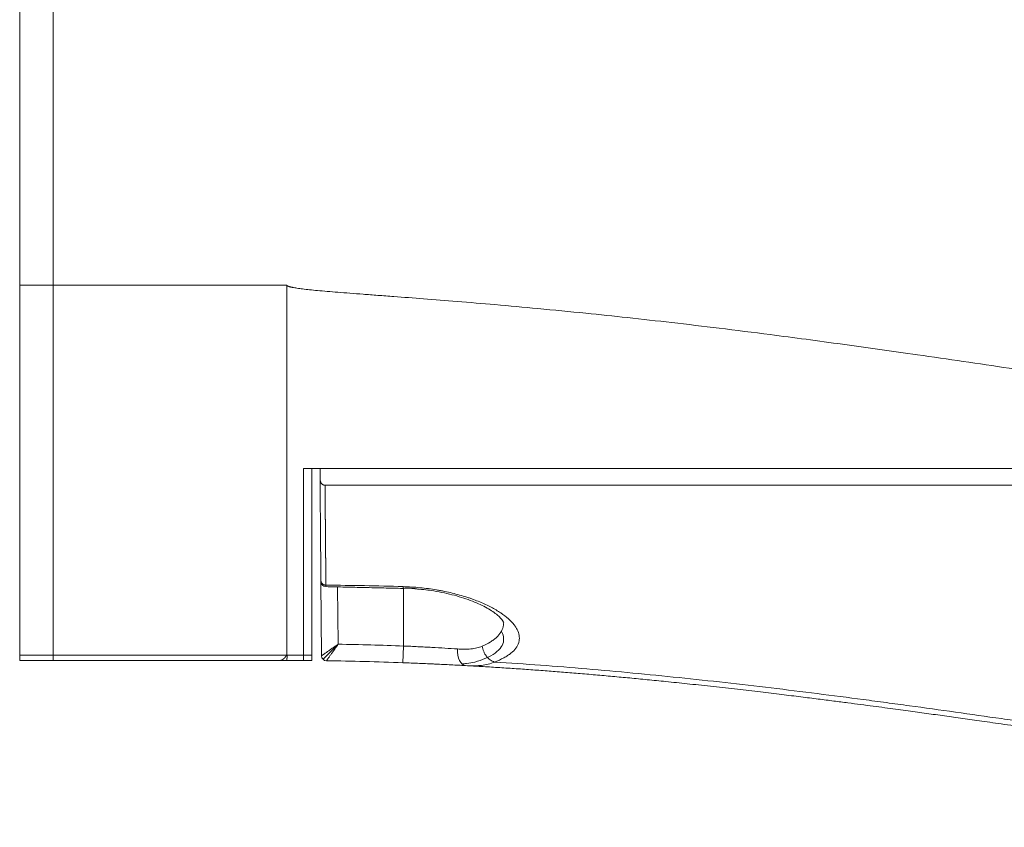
# Model space of a CAD drawing. Header units: millimetres. Extents: x 5437 to 18441, y -4466 to 3128.
# Tile 448 of 497: x 15218 to 15227, y -899 to -891. Entities that reach past the tile are written whole.
import ezdxf

# ---------------------------------------------------------------- set-up
doc = ezdxf.new("R2010")
doc.units = ezdxf.units.MM
doc.layers.add('1轮廓实线层', color=7, linetype='Continuous', lineweight=18)

# ---------------------------------------------------------------- blocks, each defined once
blk = doc.blocks.new('MR07S-930')
at = {"layer": '1轮廓实线层'}
for p, q in [((6772.26, -5782.736), (6772.26, -5765.114)), ((6774.26, -5782.736), (6774.26, -5765.114)), ((6772.26, -5782.736), (6774.26, -5782.736)), ((6774.26, -5782.736), (6788.26, -5782.736)), ((6790.26, -5793.736), (6790.26, -5794.416)), ((6790.349, -5804.955), (6790.31, -5800.505)), ((6790.349, -5804.955), (6790.31, -5800.505)), ((6791.313, -5800.829), (6791.343, -5804.262)), ((6795.23, -5800.889), (6795.232, -5800.809)), ((6795.26, -5804.369), (6795.26, -5800.904)), ((6790.437, -5805.164), (6791.343, -5804.262)), ((6795.223, -5805.368), (6795.26, -5804.369)), ((6772.26, -5805.236), (6772.26, -5804.921)), ((6772.26, -5804.921), (6774.26, -5804.921)), ((6772.26, -5805.236), (6774.26, -5805.236)), ((6781.234, -5805.236), (6787.839, -5805.236)), ((6789.76, -5804.924), (6789.26, -5804.924)), ((6789.76, -5805.239), (6789.26, -5805.239)), ((6789.76, -5804.924), (6789.76, -5805.239))]:
    blk.add_line(p, q, dxfattribs=at)
for centre, start, end in [((6790.61, -5800.502), 180.5, 269.60727), ((6790.649, -5804.952), 180.50007, 269.23684)]:
    blk.add_arc(centre, 0.3, start, end, dxfattribs=at)
blk.add_ellipse((6799.03, -5804.543), major_axis=(-0.055, -0.998), ratio=0.537996, start_param=4.741982, end_param=6.283185, dxfattribs=at)
for points, degree, knots in [([(6772.26, -5804.921), (6772.26, -5803.557), (6772.26, -5802.26), (6772.26, -5800.891), (6772.26, -5799.567), (6772.26, -5798.151), (6772.26, -5796.749), (6772.26, -5795.247), (6772.26, -5793.711), (6772.26, -5792.394), (6772.26, -5791.01), (6772.26, -5789.805), (6772.26, -5788.515), (6772.26, -5787.272), (6772.26, -5785.906), (6772.26, -5784.432), (6772.26, -5782.736)], 2, [0, 0, 0, 0.125, 0.125, 0.25, 0.25, 0.375, 0.375, 0.5, 0.5, 0.625, 0.625, 0.75, 0.75, 0.875, 0.875, 1, 1, 1]), ([(6788.26, -5804.921), (6788.26, -5804.894), (6788.26, -5804.84), (6788.26, -5804.758), (6788.26, -5804.677), (6788.26, -5804.596), (6788.26, -5804.515), (6788.26, -5804.434), (6788.26, -5804.353), (6788.26, -5804.272), (6788.26, -5804.191), (6788.26, -5804.111), (6788.26, -5804.03), (6788.26, -5803.949), (6788.26, -5803.868), (6788.26, -5803.788), (6788.26, -5803.707), (6788.26, -5803.626), (6788.26, -5803.546), (6788.26, -5803.465), (6788.26, -5803.385), (6788.26, -5803.304), (6788.26, -5803.224), (6788.26, -5803.143), (6788.26, -5803.063), (6788.26, -5802.983), (6788.26, -5802.902), (6788.26, -5802.822), (6788.26, -5802.742), (6788.26, -5802.662), (6788.26, -5802.581), (6788.26, -5802.501), (6788.26, -5802.421), (6788.26, -5802.341), (6788.26, -5802.261), (6788.26, -5802.181), (6788.26, -5802.101), (6788.26, -5802.021), (6788.26, -5801.941), (6788.26, -5801.861), (6788.26, -5801.781), (6788.26, -5801.701), (6788.26, -5801.621), (6788.26, -5801.541), (6788.26, -5801.461), (6788.26, -5801.381), (6788.26, -5801.301), (6788.26, -5801.221), (6788.26, -5801.141), (6788.26, -5801.061), (6788.26, -5800.982), (6788.26, -5800.902), (6788.26, -5800.822), (6788.26, -5800.742), (6788.26, -5800.662), (6788.26, -5800.582), (6788.26, -5800.503), (6788.26, -5800.423), (6788.26, -5800.343), (6788.26, -5800.263), (6788.26, -5800.183), (6788.26, -5800.103), (6788.26, -5800.024), (6788.26, -5799.944), (6788.26, -5799.864), (6788.26, -5799.784), (6788.26, -5799.704), (6788.26, -5799.624), (6788.26, -5799.545), (6788.26, -5799.465), (6788.26, -5799.385), (6788.26, -5799.305), (6788.26, -5799.225), (6788.26, -5799.145), (6788.26, -5799.065), (6788.26, -5798.985), (6788.26, -5798.905), (6788.26, -5798.825), (6788.26, -5798.745), (6788.26, -5798.665), (6788.26, -5798.585), (6788.26, -5798.505), (6788.26, -5798.425), (6788.26, -5798.345), (6788.26, -5798.265), (6788.26, -5798.184), (6788.26, -5798.104), (6788.26, -5798.024), (6788.26, -5797.944), (6788.26, -5797.863), (6788.26, -5797.783), (6788.26, -5797.702), (6788.26, -5797.622), (6788.26, -5797.542), (6788.26, -5797.461), (6788.26, -5797.38), (6788.26, -5797.3), (6788.26, -5797.219), (6788.26, -5797.139), (6788.26, -5797.058), (6788.26, -5796.977), (6788.26, -5796.896), (6788.26, -5796.815), (6788.26, -5796.734), (6788.26, -5796.653), (6788.26, -5796.572), (6788.26, -5796.491), (6788.26, -5796.41), (6788.26, -5796.329), (6788.26, -5796.247), (6788.26, -5796.166), (6788.26, -5796.085), (6788.26, -5796.003), (6788.26, -5795.922), (6788.26, -5795.84), (6788.26, -5795.758), (6788.26, -5795.677), (6788.26, -5795.595), (6788.26, -5795.513), (6788.26, -5795.431), (6788.26, -5795.349), (6788.26, -5795.267), (6788.26, -5795.184), (6788.26, -5795.102), (6788.26, -5795.02), (6788.26, -5794.937), (6788.26, -5794.855), (6788.26, -5794.772), (6788.26, -5794.689), (6788.26, -5794.606), (6788.26, -5794.524), (6788.26, -5794.441), (6788.26, -5794.357), (6788.26, -5794.272), (6788.26, -5794.185), (6788.26, -5794.095), (6788.26, -5794.006), (6788.26, -5793.915), (6788.26, -5793.825), (6788.26, -5793.735), (6788.26, -5793.644), (6788.26, -5793.553), (6788.26, -5793.461), (6788.26, -5793.37), (6788.26, -5793.278), (6788.26, -5793.186), (6788.26, -5793.094), (6788.26, -5793.001), (6788.26, -5792.908), (6788.26, -5792.815), (6788.26, -5792.721), (6788.26, -5792.628), (6788.26, -5792.534), (6788.26, -5792.439), (6788.26, -5792.345), (6788.26, -5792.25), (6788.26, -5792.154), (6788.26, -5792.059), (6788.26, -5791.963), (6788.26, -5791.867), (6788.26, -5791.771), (6788.26, -5791.674), (6788.26, -5791.577), (6788.26, -5791.479), (6788.26, -5791.382), (6788.26, -5791.284), (6788.26, -5791.185), (6788.26, -5791.087), (6788.26, -5790.988), (6788.26, -5790.888), (6788.26, -5790.789), (6788.26, -5790.689), (6788.26, -5790.588), (6788.26, -5790.488), (6788.26, -5790.387), (6788.26, -5790.285), (6788.26, -5790.183), (6788.26, -5790.081), (6788.26, -5789.979), (6788.26, -5789.876), (6788.26, -5789.773), (6788.26, -5789.669), (6788.26, -5789.565), (6788.26, -5789.461), (6788.26, -5789.356), (6788.26, -5789.251), (6788.26, -5789.145), (6788.26, -5789.039), (6788.26, -5788.933), (6788.26, -5788.826), (6788.26, -5788.719), (6788.26, -5788.611), (6788.26, -5788.503), (6788.26, -5788.395), (6788.26, -5788.286), (6788.26, -5788.177), (6788.26, -5788.067), (6788.26, -5787.957), (6788.26, -5787.846), (6788.26, -5787.735), (6788.26, -5787.624), (6788.26, -5787.512), (6788.26, -5787.399), (6788.26, -5787.287), (6788.26, -5787.173), (6788.26, -5787.059), (6788.26, -5786.945), (6788.26, -5786.83), (6788.26, -5786.715), (6788.26, -5786.599), (6788.26, -5786.483), (6788.26, -5786.366), (6788.26, -5786.249), (6788.26, -5786.131), (6788.26, -5786.012), (6788.26, -5785.894), (6788.26, -5785.774), (6788.26, -5785.654), (6788.26, -5785.534), (6788.26, -5785.413), (6788.26, -5785.291), (6788.26, -5785.169), (6788.26, -5785.046), (6788.26, -5784.923), (6788.26, -5784.799), (6788.26, -5784.675), (6788.26, -5784.55), (6788.26, -5784.424), (6788.26, -5784.298), (6788.26, -5784.171), (6788.26, -5784.044), (6788.26, -5783.916), (6788.26, -5783.787), (6788.26, -5783.658), (6788.26, -5783.528), (6788.26, -5783.398), (6788.26, -5783.267), (6788.26, -5783.135), (6788.26, -5783.003), (6788.26, -5782.869), (6788.26, -5782.78), (6788.26, -5782.736)], 3, [0, 0, 0, 0, 0.006506, 0.012988, 0.019445, 0.025878, 0.032287, 0.038671, 0.045031, 0.051366, 0.057677, 0.063963, 0.070225, 0.076462, 0.082674, 0.088863, 0.095026, 0.101165, 0.10728, 0.11337, 0.119435, 0.125476, 0.131492, 0.137484, 0.143451, 0.149393, 0.155311, 0.161205, 0.167074, 0.172918, 0.178738, 0.184533, 0.190303, 0.196049, 0.20177, 0.207467, 0.21314, 0.218787, 0.224411, 0.230009, 0.235584, 0.241133, 0.246658, 0.252159, 0.257635, 0.263087, 0.268515, 0.273918, 0.279296, 0.28465, 0.28998, 0.295285, 0.300566, 0.305823, 0.311055, 0.316264, 0.321448, 0.326607, 0.331743, 0.336854, 0.341941, 0.347004, 0.352043, 0.357058, 0.362049, 0.367015, 0.371958, 0.376877, 0.381772, 0.386643, 0.39149, 0.396314, 0.401114, 0.40589, 0.410642, 0.415371, 0.420076, 0.424757, 0.429415, 0.43405, 0.438661, 0.443249, 0.447813, 0.452355, 0.456873, 0.461368, 0.465839, 0.470288, 0.474714, 0.479117, 0.483497, 0.487854, 0.492188, 0.4965, 0.500789, 0.505056, 0.5093, 0.513522, 0.517721, 0.521899, 0.526054, 0.530186, 0.534297, 0.538386, 0.542453, 0.546499, 0.550522, 0.554524, 0.558505, 0.562464, 0.566402, 0.570318, 0.574214, 0.578088, 0.581941, 0.585774, 0.589585, 0.593376, 0.597147, 0.600897, 0.604627, 0.608336, 0.612026, 0.615695, 0.619345, 0.622975, 0.626585, 0.630176, 0.633747, 0.637299, 0.640832, 0.644346, 0.647842, 0.651318, 0.655024, 0.658714, 0.662388, 0.666046, 0.669688, 0.673315, 0.676926, 0.680522, 0.684103, 0.687668, 0.691218, 0.694754, 0.698274, 0.70178, 0.705271, 0.708747, 0.71221, 0.715658, 0.719092, 0.722512, 0.725919, 0.729312, 0.732692, 0.736058, 0.739412, 0.742753, 0.746082, 0.749398, 0.752702, 0.755994, 0.759275, 0.762544, 0.765802, 0.76905, 0.772286, 0.775512, 0.778728, 0.781934, 0.785131, 0.788318, 0.791497, 0.794667, 0.797828, 0.800981, 0.804127, 0.807265, 0.810396, 0.81352, 0.816638, 0.81975, 0.822856, 0.825957, 0.829052, 0.832144, 0.83523, 0.838313, 0.841393, 0.844469, 0.847543, 0.850614, 0.853683, 0.856751, 0.859817, 0.862883, 0.865949, 0.869015, 0.872081, 0.875148, 0.878216, 0.881286, 0.884359, 0.887434, 0.890512, 0.893593, 0.896678, 0.899768, 0.902863, 0.905962, 0.909068, 0.912179, 0.915297, 0.918421, 0.921553, 0.924693, 0.927841, 0.930998, 0.934163, 0.937338, 0.940523, 0.943718, 0.946924, 0.950141, 0.95337, 0.95661, 0.959863, 0.963129, 0.966407, 0.9697, 0.973006, 0.976326, 0.979661, 0.983011, 0.986376, 0.989758, 0.993155, 0.996569, 1, 1, 1, 1]), ([(6890.26, -5792.736), (6890.26, -5792.737), (6890.259, -5792.741), (6890.258, -5792.745), (6890.257, -5792.75), (6890.255, -5792.755), (6890.254, -5792.759), (6890.252, -5792.764), (6890.249, -5792.768), (6890.247, -5792.773), (6890.244, -5792.777), (6890.241, -5792.781), (6890.238, -5792.786), (6890.235, -5792.79), (6890.231, -5792.794), (6890.221, -5792.804), (6890.201, -5792.821), (6890.167, -5792.842), (6890.125, -5792.863), (6890.075, -5792.884), (6890.016, -5792.906), (6889.926, -5792.935), (6889.797, -5792.969), (6889.623, -5793.007), (6889.421, -5793.045), (6889.19, -5793.083), (6888.931, -5793.119), (6888.644, -5793.154), (6888.216, -5793.201), (6887.623, -5793.253), (6886.838, -5793.307), (6885.945, -5793.353), (6884.94, -5793.389), (6883.815, -5793.413), (6882.561, -5793.423), (6881.058, -5793.415), (6879.282, -5793.381), (6877.204, -5793.309), (6874.894, -5793.195), (6872.603, -5793.048), (6870.373, -5792.878), (6868.258, -5792.696), (6866.038, -5792.483), (6863.725, -5792.241), (6861.329, -5791.97), (6858.861, -5791.672), (6856.444, -5791.363), (6854.084, -5791.049), (6851.787, -5790.732), (6849.433, -5790.397), (6847.03, -5790.048), (6844.598, -5789.688), (6842.122, -5789.317), (6839.58, -5788.933), (6836.953, -5788.534), (6834.264, -5788.127), (6831.539, -5787.718), (6828.799, -5787.312), (6826.215, -5786.937), (6823.803, -5786.594), (6821.579, -5786.285), (6819.391, -5785.989), (6816.927, -5785.666), (6814.245, -5785.329), (6811.394, -5784.99), (6808.733, -5784.692), (6806.057, -5784.41), (6803.412, -5784.151), (6800.837, -5783.918), (6798.552, -5783.725), (6796.532, -5783.565), (6794.95, -5783.445), (6793.746, -5783.355), (6792.865, -5783.29), (6792.065, -5783.229), (6791.344, -5783.172), (6790.702, -5783.119), (6790.137, -5783.069), (6789.649, -5783.02), (6789.236, -5782.974), (6788.898, -5782.928), (6788.68, -5782.892), (6788.56, -5782.867), (6788.512, -5782.856), (6788.468, -5782.845), (6788.429, -5782.834), (6788.393, -5782.823), (6788.362, -5782.813), (6788.334, -5782.802), (6788.315, -5782.793), (6788.302, -5782.786), (6788.294, -5782.781), (6788.287, -5782.775), (6788.281, -5782.77), (6788.275, -5782.764), (6788.27, -5782.757), (6788.266, -5782.751), (6788.263, -5782.743), (6788.261, -5782.738), (6788.26, -5782.736)], 3, [0, 0, 0, 0, 0.000047, 0.000094, 0.000142, 0.000189, 0.000236, 0.000284, 0.000332, 0.000381, 0.000431, 0.000481, 0.000533, 0.000585, 0.000638, 0.000693, 0.001012, 0.001397, 0.001854, 0.002385, 0.002993, 0.003679, 0.005149, 0.006881, 0.008881, 0.01115, 0.013693, 0.016513, 0.019612, 0.026246, 0.03389, 0.042571, 0.052336, 0.063255, 0.07542, 0.088939, 0.107127, 0.127258, 0.149634, 0.174619, 0.194275, 0.2149, 0.236576, 0.259387, 0.28276, 0.30695, 0.331943, 0.353892, 0.376447, 0.399605, 0.423304, 0.447306, 0.471353, 0.49638, 0.522349, 0.548913, 0.575759, 0.602752, 0.629775, 0.651968, 0.673832, 0.695309, 0.716421, 0.746363, 0.774198, 0.800195, 0.824531, 0.852717, 0.877763, 0.899988, 0.919633, 0.936893, 0.946293, 0.954881, 0.96268, 0.969707, 0.975972, 0.981486, 0.986258, 0.990298, 0.993614, 0.996215, 0.99673, 0.997206, 0.997644, 0.998043, 0.998404, 0.998727, 0.999014, 0.999264, 0.999355, 0.999443, 0.999528, 0.999609, 0.999689, 0.999767, 0.999845, 0.999922, 1, 1, 1, 1]), ([(6789.26, -5793.736), (6789.26, -5794.449), (6789.26, -5795.093), (6789.26, -5796.297), (6789.26, -5796.856), (6789.26, -5798.442), (6789.26, -5799.383), (6789.26, -5800.702), (6789.26, -5801.125), (6789.26, -5801.943), (6789.26, -5802.339), (6789.26, -5803.495), (6789.26, -5804.223), (6789.26, -5804.924)], 3, [0, 0, 0, 0, 0.125, 0.125, 0.25, 0.25, 0.5, 0.5, 0.625, 0.625, 0.75, 0.75, 1, 1, 1, 1]), ([(6789.76, -5793.736), (6789.76, -5795.58), (6789.76, -5797.385), (6789.76, -5798.143), (6789.76, -5798.891), (6789.76, -5799.564), (6789.76, -5800.262), (6789.76, -5802.5), (6789.76, -5804.924)], 2, [0, 0, 0, 0.25, 0.25, 0.375, 0.375, 0.5, 0.5, 1, 1, 1]), ([(6890.259, -5793.736), (6889.211, -5793.736), (6888.163, -5793.736), (6886.067, -5793.736), (6885.019, -5793.736), (6881.874, -5793.736), (6879.778, -5793.736), (6875.585, -5793.736), (6873.488, -5793.736), (6869.295, -5793.736), (6867.198, -5793.736), (6864.053, -5793.736), (6863.004, -5793.736), (6860.908, -5793.736), (6859.859, -5793.736), (6856.715, -5793.736), (6854.62, -5793.736), (6851.477, -5793.736), (6850.43, -5793.736), (6848.336, -5793.736), (6847.289, -5793.736), (6844.149, -5793.736), (6842.056, -5793.736), (6838.918, -5793.736), (6837.872, -5793.736), (6835.78, -5793.736), (6834.735, -5793.736), (6832.644, -5793.736), (6831.599, -5793.736), (6829.509, -5793.736), (6828.464, -5793.736), (6826.374, -5793.736), (6825.329, -5793.736), (6823.24, -5793.736), (6822.195, -5793.736), (6819.061, -5793.736), (6816.973, -5793.736), (6812.794, -5793.736), (6810.705, -5793.736), (6806.524, -5793.736), (6804.433, -5793.736), (6800.247, -5793.736), (6798.153, -5793.736), (6795.008, -5793.736), (6793.959, -5793.736), (6791.86, -5793.736), (6790.811, -5793.736), (6789.76, -5793.736)], 3, [0, 0, 0, 0, 0.03125, 0.03125, 0.0625, 0.0625, 0.125, 0.125, 0.1875, 0.1875, 0.25, 0.25, 0.28125, 0.28125, 0.3125, 0.3125, 0.375, 0.375, 0.40625, 0.40625, 0.4375, 0.4375, 0.5, 0.5, 0.53125, 0.53125, 0.5625, 0.5625, 0.59375, 0.59375, 0.625, 0.625, 0.65625, 0.65625, 0.6875, 0.6875, 0.75, 0.75, 0.8125, 0.8125, 0.875, 0.875, 0.9375, 0.9375, 0.96875, 0.96875, 1, 1, 1, 1]), ([(6790.26, -5793.736), (6790.409, -5793.736), (6793.978, -5793.736), (6797.666, -5793.736), (6800.623, -5793.736), (6803.923, -5793.736), (6806.718, -5793.736), (6810.04, -5793.736), (6812.538, -5793.736), (6815.999, -5793.736), (6817.113, -5793.736), (6818.841, -5793.736), (6821.391, -5793.736), (6821.653, -5793.736), (6825.252, -5793.736), (6827.807, -5793.736), (6831.523, -5793.736), (6834.766, -5793.736), (6840.191, -5793.736), (6845.305, -5793.736), (6851.343, -5793.736), (6857.633, -5793.736), (6862.614, -5793.736), (6868.083, -5793.736), (6872.732, -5793.736), (6878.01, -5793.736), (6883.871, -5793.736), (6890.257, -5793.736)], 2, [0, 0, 0, 0.00271, 0.06504, 0.06504, 0.127371, 0.127371, 0.189702, 0.189702, 0.252032, 0.252032, 0.283198, 0.283198, 0.314363, 0.314363, 0.376694, 0.376694, 0.439024, 0.439024, 0.501355, 0.501355, 0.626016, 0.626016, 0.750677, 0.750677, 0.875339, 0.875339, 1, 1, 1]), ([(6790.26, -5794.416), (6790.26, -5794.473), (6790.26, -5794.529), (6790.26, -5794.611), (6790.26, -5794.639), (6790.26, -5794.678), (6790.26, -5794.691), (6790.26, -5794.71), (6790.26, -5794.716), (6790.26, -5794.725), (6790.26, -5794.727), (6790.26, -5794.731), (6790.26, -5794.733), (6790.26, -5794.734), (6790.26, -5794.735), (6790.26, -5794.735), (6790.26, -5794.736), (6790.26, -5794.736)], 3, [0, 0, 0, 0, 0.500371, 0.500371, 0.750556, 0.750556, 0.875649, 0.875649, 0.938195, 0.938195, 0.969468, 0.969468, 0.985105, 0.985105, 0.992923, 0.992923, 1, 1, 1, 1]), ([(6790.557, -5794.736), (6790.537, -5794.736), (6790.518, -5794.733), (6790.489, -5794.726), (6790.479, -5794.723), (6790.46, -5794.716), (6790.442, -5794.708), (6790.425, -5794.698), (6790.409, -5794.687), (6790.401, -5794.681), (6790.377, -5794.662), (6790.363, -5794.648), (6790.338, -5794.618), (6790.326, -5794.601), (6790.306, -5794.567), (6790.297, -5794.549), (6790.286, -5794.522), (6790.282, -5794.512), (6790.276, -5794.493), (6790.273, -5794.484), (6790.266, -5794.455), (6790.262, -5794.436), (6790.26, -5794.416)], 3, [0, 0, 0, 0, 0.125, 0.125, 0.1875, 0.1875, 0.25, 0.3125, 0.3125, 0.375, 0.375, 0.5, 0.5, 0.625, 0.625, 0.75, 0.75, 0.8125, 0.8125, 0.875, 0.875, 1, 1, 1, 1]), ([(6790.26, -5794.736), (6790.26, -5794.745), (6790.262, -5794.953), (6790.265, -5795.368), (6790.271, -5795.982), (6790.276, -5796.631), (6790.282, -5797.321), (6790.289, -5798.059), (6790.296, -5798.855), (6790.303, -5799.663), (6790.308, -5800.194), (6790.31, -5800.449)], 3, [0, 0, 0, 0, 0.003954, 0.087948, 0.180421, 0.283082, 0.397651, 0.526325, 0.672434, 0.839723, 1, 1, 1, 1]), ([(6790.557, -5794.736), (6790.557, -5794.754), (6790.558, -5794.789), (6790.558, -5794.841), (6790.559, -5794.894), (6790.559, -5794.947), (6790.559, -5794.999), (6790.56, -5795.052), (6790.56, -5795.104), (6790.561, -5795.156), (6790.561, -5795.208), (6790.562, -5795.26), (6790.562, -5795.312), (6790.563, -5795.364), (6790.563, -5795.416), (6790.563, -5795.468), (6790.564, -5795.52), (6790.564, -5795.571), (6790.565, -5795.623), (6790.565, -5795.674), (6790.566, -5795.726), (6790.566, -5795.777), (6790.566, -5795.828), (6790.567, -5795.879), (6790.567, -5795.93), (6790.568, -5795.981), (6790.568, -5796.032), (6790.568, -5796.083), (6790.569, -5796.134), (6790.569, -5796.185), (6790.57, -5796.235), (6790.57, -5796.286), (6790.571, -5796.337), (6790.571, -5796.387), (6790.571, -5796.437), (6790.572, -5796.488), (6790.572, -5796.538), (6790.573, -5796.588), (6790.573, -5796.638), (6790.574, -5796.688), (6790.574, -5796.738), (6790.574, -5796.788), (6790.575, -5796.838), (6790.575, -5796.888), (6790.576, -5796.937), (6790.576, -5796.987), (6790.576, -5797.037), (6790.577, -5797.086), (6790.577, -5797.135), (6790.578, -5797.185), (6790.578, -5797.234), (6790.579, -5797.283), (6790.579, -5797.333), (6790.579, -5797.382), (6790.58, -5797.431), (6790.58, -5797.48), (6790.581, -5797.529), (6790.581, -5797.578), (6790.581, -5797.626), (6790.582, -5797.675), (6790.582, -5797.724), (6790.583, -5797.773), (6790.583, -5797.821), (6790.584, -5797.87), (6790.584, -5797.918), (6790.584, -5797.967), (6790.585, -5798.015), (6790.585, -5798.063), (6790.586, -5798.112), (6790.586, -5798.16), (6790.586, -5798.208), (6790.587, -5798.256), (6790.587, -5798.304), (6790.588, -5798.352), (6790.588, -5798.4), (6790.588, -5798.448), (6790.589, -5798.496), (6790.589, -5798.544), (6790.59, -5798.591), (6790.59, -5798.639), (6790.59, -5798.687), (6790.591, -5798.734), (6790.591, -5798.782), (6790.592, -5798.829), (6790.592, -5798.877), (6790.592, -5798.924), (6790.593, -5798.972), (6790.593, -5799.019), (6790.594, -5799.066), (6790.594, -5799.113), (6790.595, -5799.161), (6790.595, -5799.208), (6790.595, -5799.255), (6790.596, -5799.302), (6790.596, -5799.349), (6790.597, -5799.396), (6790.597, -5799.443), (6790.597, -5799.49), (6790.598, -5799.537), (6790.598, -5799.583), (6790.599, -5799.63), (6790.599, -5799.677), (6790.599, -5799.724), (6790.6, -5799.77), (6790.6, -5799.817), (6790.601, -5799.863), (6790.601, -5799.91), (6790.601, -5799.956), (6790.602, -5800.003), (6790.602, -5800.049), (6790.603, -5800.096), (6790.603, -5800.142), (6790.603, -5800.189), (6790.604, -5800.235), (6790.604, -5800.281), (6790.604, -5800.327), (6790.605, -5800.374), (6790.605, -5800.42), (6790.606, -5800.466), (6790.606, -5800.512), (6790.606, -5800.558), (6790.607, -5800.604), (6790.607, -5800.65), (6790.608, -5800.689), (6790.608, -5800.714), (6790.608, -5800.722)], 3, [0, 0, 0, 0, 0.007038, 0.014094, 0.021169, 0.028262, 0.035374, 0.042504, 0.049652, 0.056819, 0.064005, 0.071208, 0.078431, 0.085671, 0.092931, 0.100209, 0.107505, 0.11482, 0.122153, 0.129505, 0.136875, 0.144264, 0.151671, 0.159097, 0.166541, 0.174003, 0.181484, 0.188984, 0.196502, 0.204038, 0.211593, 0.219166, 0.226757, 0.234366, 0.241994, 0.249641, 0.257305, 0.264988, 0.27269, 0.280409, 0.288148, 0.295904, 0.303679, 0.311473, 0.319285, 0.327115, 0.334964, 0.342832, 0.350717, 0.358621, 0.366544, 0.374485, 0.382445, 0.390422, 0.398419, 0.406433, 0.414467, 0.422518, 0.430588, 0.438676, 0.446783, 0.454908, 0.463052, 0.471214, 0.479394, 0.487593, 0.495811, 0.504046, 0.512301, 0.520573, 0.528865, 0.537174, 0.545502, 0.553849, 0.562214, 0.570597, 0.578999, 0.587419, 0.595858, 0.604315, 0.612791, 0.621285, 0.629797, 0.638328, 0.646877, 0.655444, 0.66403, 0.672635, 0.681258, 0.689899, 0.698559, 0.707237, 0.715934, 0.724649, 0.733382, 0.742134, 0.750905, 0.759694, 0.768501, 0.777326, 0.78617, 0.795033, 0.803914, 0.812813, 0.821731, 0.830667, 0.839621, 0.848594, 0.857585, 0.866595, 0.875623, 0.88467, 0.893735, 0.902818, 0.91192, 0.921041, 0.93018, 0.939337, 0.948513, 0.957707, 0.96692, 0.976151, 0.985401, 0.994669, 1, 1, 1, 1]), ([(6790.557, -5794.736), (6793.978, -5794.736), (6797.666, -5794.736), (6800.623, -5794.736), (6803.923, -5794.736), (6806.718, -5794.736), (6810.04, -5794.736), (6812.538, -5794.736), (6815.999, -5794.736), (6817.113, -5794.736), (6818.841, -5794.736), (6821.391, -5794.736), (6821.653, -5794.736), (6825.252, -5794.736), (6827.807, -5794.736), (6831.523, -5794.736), (6834.766, -5794.736), (6840.191, -5794.736), (6845.305, -5794.736), (6851.343, -5794.736), (6857.633, -5794.736), (6862.614, -5794.736), (6868.083, -5794.736), (6872.732, -5794.736), (6878.01, -5794.736), (6883.871, -5794.736), (6890.257, -5794.736)], 2, [0, 0, 0, 0.0625, 0.0625, 0.125, 0.125, 0.1875, 0.1875, 0.25, 0.25, 0.28125, 0.28125, 0.3125, 0.3125, 0.375, 0.375, 0.4375, 0.4375, 0.5, 0.5, 0.625, 0.625, 0.75, 0.75, 0.875, 0.875, 1, 1, 1]), ([(6790.31, -5800.505), (6790.31, -5800.504), (6790.31, -5800.5), (6790.31, -5800.486), (6790.31, -5800.48), (6790.31, -5800.466), (6790.31, -5800.458), (6790.31, -5800.449)], 3, [0, 0, 0, 0, 0.490065, 0.490065, 0.745032, 0.745032, 1, 1, 1, 1]), ([(6790.31, -5800.449), (6790.31, -5800.465), (6790.312, -5800.482), (6790.319, -5800.515), (6790.324, -5800.533), (6790.339, -5800.566), (6790.348, -5800.583), (6790.37, -5800.614), (6790.383, -5800.628), (6790.412, -5800.655), (6790.428, -5800.667), (6790.462, -5800.688), (6790.48, -5800.696), (6790.517, -5800.709), (6790.535, -5800.714), (6790.572, -5800.721), (6790.59, -5800.722), (6790.608, -5800.722)], 3, [0, 0, 0, 0, 0.125, 0.125, 0.25, 0.25, 0.375, 0.375, 0.5, 0.5, 0.625, 0.625, 0.75, 0.75, 0.875, 0.875, 1, 1, 1, 1]), ([(6790.608, -5800.722), (6790.608, -5800.729), (6790.608, -5800.735), (6790.608, -5800.747), (6790.608, -5800.752), (6790.608, -5800.767), (6790.608, -5800.775), (6790.608, -5800.795), (6790.608, -5800.802), (6790.608, -5800.802)], 3, [0, 0, 0, 0, 0.125774, 0.125774, 0.251549, 0.251549, 0.503098, 0.503098, 1, 1, 1, 1]), ([(6795.232, -5800.809), (6795.404, -5800.814), (6795.575, -5800.822), (6795.915, -5800.844), (6796.252, -5800.872), (6796.749, -5800.929), (6797.076, -5800.979), (6797.279, -5801.013), (6797.319, -5801.02), (6797.4, -5801.034), (6797.44, -5801.041), (6797.56, -5801.064), (6797.64, -5801.079), (6797.875, -5801.128), (6798.028, -5801.162), (6798.479, -5801.271), (6798.767, -5801.352), (6799.112, -5801.463), (6799.18, -5801.486), (6799.281, -5801.52), (6799.314, -5801.532), (6799.381, -5801.556), (6799.546, -5801.615), (6799.703, -5801.676), (6800.069, -5801.827), (6800.295, -5801.933), (6800.61, -5802.098), (6800.71, -5802.154), (6800.855, -5802.239), (6800.902, -5802.268), (6800.994, -5802.326), (6801.039, -5802.355), (6801.255, -5802.5), (6801.408, -5802.619), (6801.676, -5802.857), (6801.79, -5802.978), (6801.909, -5803.13), (6801.931, -5803.161), (6801.973, -5803.222), (6801.993, -5803.252), (6802.048, -5803.343), (6802.079, -5803.404), (6802.157, -5803.583), (6802.188, -5803.702), (6802.202, -5803.877), (6802.202, -5803.936), (6802.193, -5804.022), (6802.188, -5804.051), (6802.176, -5804.109), (6802.169, -5804.137), (6802.126, -5804.279), (6802.071, -5804.388), (6801.916, -5804.599), (6801.817, -5804.7), (6801.665, -5804.823), (6801.633, -5804.847), (6801.567, -5804.895), (6801.532, -5804.919), (6801.424, -5804.99), (6801.347, -5805.035), (6801.101, -5805.168), (6800.916, -5805.251), (6800.709, -5805.328)], 3, [0, 0, 0, 0, 0.03125, 0.03125, 0.0625, 0.09375, 0.125, 0.125, 0.132812, 0.132812, 0.140625, 0.140625, 0.15625, 0.15625, 0.1875, 0.1875, 0.25, 0.25, 0.265625, 0.265625, 0.273437, 0.273437, 0.28125, 0.3125, 0.3125, 0.375, 0.375, 0.40625, 0.40625, 0.421875, 0.421875, 0.4375, 0.4375, 0.5, 0.5, 0.5625, 0.5625, 0.578125, 0.578125, 0.59375, 0.59375, 0.625, 0.625, 0.6875, 0.6875, 0.71875, 0.71875, 0.734375, 0.734375, 0.75, 0.75, 0.8125, 0.8125, 0.875, 0.875, 0.890625, 0.890625, 0.90625, 0.90625, 0.9375, 0.9375, 1, 1, 1, 1]), ([(6796.091, -5800.953), (6796.431, -5800.979), (6797.204, -5801.067), (6798.339, -5801.319), (6799.428, -5801.677), (6800.312, -5802.095), (6800.931, -5802.521), (6801.243, -5802.872), (6801.256, -5802.966), (6801.26, -5802.966), (6801.261, -5802.966)], 3, [0, 0, 0, 0, 0.106956, 0.251663, 0.397972, 0.547932, 0.698495, 0.847099, 0.988981, 1, 1, 1, 1]), ([(6799.978, -5804.382), (6800.156, -5804.305), (6800.316, -5804.222), (6800.528, -5804.089), (6800.595, -5804.044), (6800.688, -5803.974), (6800.718, -5803.95), (6800.775, -5803.902), (6800.802, -5803.878), (6800.932, -5803.756), (6801.017, -5803.654), (6801.149, -5803.444), (6801.197, -5803.336), (6801.234, -5803.195), (6801.24, -5803.167), (6801.25, -5803.11), (6801.253, -5803.081), (6801.258, -5803.026), (6801.259, -5803), (6801.26, -5802.973)], 3, [0, 0, 0, 0, 0.211416, 0.211416, 0.317124, 0.317124, 0.369979, 0.369979, 0.422833, 0.422833, 0.634249, 0.634249, 0.845665, 0.845665, 0.898519, 0.898519, 0.951373, 0.951373, 1, 1, 1, 1]), ([(6801.121, -5803.486), (6801.125, -5803.493), (6801.129, -5803.499), (6801.21, -5803.648), (6801.253, -5803.791), (6801.265, -5804.066), (6801.235, -5804.2), (6801.102, -5804.46), (6800.997, -5804.586), (6800.72, -5804.821), (6800.547, -5804.93), (6800.271, -5805.065), (6800.202, -5805.096), (6800.129, -5805.126)], 3, [0, 0, 0, 0, 0.01091, 0.01091, 0.240189, 0.240189, 0.469467, 0.469467, 0.698746, 0.698746, 0.928025, 0.928025, 1, 1, 1, 1]), ([(6790.349, -5804.955), (6790.349, -5804.955), (6790.357, -5804.949), (6790.376, -5804.936), (6790.381, -5804.933), (6790.39, -5804.926), (6790.395, -5804.922), (6790.412, -5804.911), (6790.425, -5804.902), (6790.447, -5804.886), (6790.454, -5804.881), (6790.47, -5804.87), (6790.479, -5804.864), (6790.505, -5804.846), (6790.524, -5804.833), (6790.583, -5804.792), (6790.627, -5804.761), (6790.699, -5804.711), (6790.723, -5804.694), (6790.774, -5804.659), (6790.799, -5804.641), (6790.878, -5804.586), (6790.933, -5804.548), (6791.004, -5804.498), (6791.019, -5804.488), (6791.048, -5804.468), (6791.091, -5804.438), (6791.135, -5804.407), (6791.194, -5804.366), (6791.224, -5804.345), (6791.268, -5804.314), (6791.283, -5804.304), (6791.306, -5804.288), (6791.313, -5804.283), (6791.328, -5804.273), (6791.336, -5804.268), (6791.343, -5804.262)], 3, [0, 0, 0, 0, 0.125, 0.125, 0.15625, 0.15625, 0.1875, 0.1875, 0.25, 0.25, 0.28125, 0.28125, 0.3125, 0.3125, 0.375, 0.375, 0.5, 0.5, 0.5625, 0.5625, 0.625, 0.625, 0.75, 0.75, 0.78125, 0.78125, 0.8125, 0.875, 0.875, 0.9375, 0.9375, 0.96875, 0.96875, 0.984375, 0.984375, 1, 1, 1, 1]), ([(6790.645, -5805.252), (6790.645, -5805.252), (6790.651, -5805.244), (6790.664, -5805.225), (6790.667, -5805.221), (6790.674, -5805.211), (6790.677, -5805.206), (6790.689, -5805.189), (6790.698, -5805.176), (6790.714, -5805.155), (6790.719, -5805.147), (6790.73, -5805.131), (6790.736, -5805.123), (6790.754, -5805.097), (6790.767, -5805.078), (6790.809, -5805.019), (6790.84, -5804.975), (6790.89, -5804.904), (6790.908, -5804.879), (6790.943, -5804.829), (6790.961, -5804.803), (6791.016, -5804.725), (6791.055, -5804.67), (6791.105, -5804.599), (6791.115, -5804.585), (6791.135, -5804.556), (6791.166, -5804.513), (6791.197, -5804.469), (6791.238, -5804.411), (6791.259, -5804.381), (6791.291, -5804.337), (6791.301, -5804.322), (6791.317, -5804.3), (6791.322, -5804.292), (6791.333, -5804.277), (6791.338, -5804.27), (6791.343, -5804.262)], 3, [0, 0, 0, 0, 0.125, 0.125, 0.15625, 0.15625, 0.1875, 0.1875, 0.25, 0.25, 0.28125, 0.28125, 0.3125, 0.3125, 0.375, 0.375, 0.5, 0.5, 0.5625, 0.5625, 0.625, 0.625, 0.75, 0.75, 0.78125, 0.78125, 0.8125, 0.875, 0.875, 0.9375, 0.9375, 0.96875, 0.96875, 0.984375, 0.984375, 1, 1, 1, 1]), ([(6795.26, -5804.369), (6795.547, -5804.381), (6795.831, -5804.395), (6796.254, -5804.415), (6796.394, -5804.422), (6796.603, -5804.433), (6796.673, -5804.437), (6796.812, -5804.444), (6796.88, -5804.448), (6797.221, -5804.467), (6797.486, -5804.482), (6798.001, -5804.512), (6798.25, -5804.528), (6798.491, -5804.543)], 3, [0, 0, 0, 0, 0.25, 0.25, 0.375, 0.375, 0.4375, 0.4375, 0.5, 0.5, 0.75, 0.75, 1, 1, 1, 1]), ([(6798.491, -5804.543), (6798.634, -5804.552), (6798.772, -5804.558), (6798.974, -5804.559), (6799.04, -5804.558), (6799.17, -5804.553), (6799.234, -5804.549), (6799.421, -5804.531), (6799.541, -5804.513), (6799.769, -5804.461), (6799.877, -5804.426), (6799.978, -5804.382)], 3, [0, 0, 0, 0, 0.25, 0.25, 0.375, 0.375, 0.5, 0.5, 0.75, 0.75, 1, 1, 1, 1]), ([(6799.978, -5804.382), (6799.985, -5804.436), (6799.997, -5804.49), (6800.026, -5804.597), (6800.044, -5804.649), (6800.087, -5804.751), (6800.112, -5804.801), (6800.167, -5804.895), (6800.197, -5804.941), (6800.263, -5805.025), (6800.298, -5805.065), (6800.373, -5805.138), (6800.412, -5805.171), (6800.494, -5805.23), (6800.536, -5805.255), (6800.622, -5805.298), (6800.665, -5805.315), (6800.71, -5805.328)], 3, [0, 0, 0, 0, 0.125, 0.125, 0.25, 0.25, 0.375, 0.375, 0.5, 0.5, 0.625, 0.625, 0.75, 0.75, 0.875, 0.875, 1, 1, 1, 1]), ([(6774.26, -5804.921), (6774.26, -5804.951), (6774.26, -5805.006), (6774.26, -5805.077), (6774.26, -5805.135), (6774.26, -5805.18), (6774.26, -5805.212), (6774.26, -5805.231), (6774.26, -5805.236), (6774.26, -5805.236)], 3, [0, 0, 0, 0, 0.143862, 0.287723, 0.431585, 0.575446, 0.719308, 0.863169, 1, 1, 1, 1]), ([(6788.256, -5804.921), (6788.253, -5804.925), (6788.248, -5804.933), (6788.24, -5804.945), (6788.232, -5804.956), (6788.224, -5804.967), (6788.216, -5804.978), (6788.208, -5804.989), (6788.2, -5804.999), (6788.192, -5805.009), (6788.184, -5805.019), (6788.177, -5805.029), (6788.169, -5805.038), (6788.161, -5805.047), (6788.154, -5805.056), (6788.146, -5805.065), (6788.138, -5805.073), (6788.131, -5805.081), (6788.123, -5805.089), (6788.115, -5805.097), (6788.108, -5805.104), (6788.1, -5805.112), (6788.093, -5805.119), (6788.086, -5805.125), (6788.078, -5805.132), (6788.071, -5805.138), (6788.063, -5805.144), (6788.056, -5805.15), (6788.049, -5805.156), (6788.042, -5805.161), (6788.034, -5805.167), (6788.027, -5805.172), (6788.02, -5805.176), (6788.013, -5805.181), (6788.006, -5805.185), (6787.999, -5805.19), (6787.992, -5805.194), (6787.985, -5805.197), (6787.978, -5805.201), (6787.971, -5805.204), (6787.964, -5805.208), (6787.957, -5805.211), (6787.95, -5805.213), (6787.944, -5805.216), (6787.937, -5805.219), (6787.93, -5805.221), (6787.923, -5805.223), (6787.917, -5805.225), (6787.91, -5805.227), (6787.904, -5805.228), (6787.897, -5805.23), (6787.89, -5805.231), (6787.884, -5805.232), (6787.877, -5805.233), (6787.871, -5805.234), (6787.865, -5805.235), (6787.858, -5805.235), (6787.852, -5805.236), (6787.846, -5805.236), (6787.842, -5805.236), (6787.839, -5805.236)], 3, [0, 0, 0, 0, 0.019364, 0.03866, 0.057888, 0.077048, 0.096138, 0.115159, 0.13411, 0.15299, 0.1718, 0.190539, 0.209206, 0.227801, 0.246324, 0.264773, 0.28315, 0.301453, 0.319683, 0.337838, 0.355918, 0.373924, 0.391854, 0.409708, 0.427487, 0.44519, 0.462816, 0.480365, 0.497837, 0.515232, 0.532549, 0.549789, 0.56695, 0.584033, 0.601037, 0.617962, 0.634808, 0.651575, 0.668262, 0.68487, 0.701397, 0.717844, 0.734211, 0.750498, 0.766703, 0.782828, 0.798872, 0.814834, 0.830716, 0.846515, 0.862233, 0.877869, 0.893424, 0.908896, 0.924286, 0.939594, 0.954819, 0.969962, 0.985022, 1, 1, 1, 1]), ([(6788.26, -5805.236), (6788.377, -5805.236), (6788.611, -5805.236), (6788.944, -5805.237), (6789.16, -5805.238), (6789.26, -5805.239)], 3, [0, 0, 0, 0, 0.352699, 0.700843, 1, 1, 1, 1]), ([(6789.26, -5805.239), (6789.26, -5805.238), (6789.26, -5805.234), (6789.26, -5805.215), (6789.26, -5805.183), (6789.26, -5805.137), (6789.26, -5805.079), (6789.26, -5805.009), (6789.26, -5804.953), (6789.26, -5804.924)], 3, [0, 0, 0, 0, 0.136214, 0.280178, 0.424143, 0.568107, 0.712071, 0.856036, 1, 1, 1, 1]), ([(6798.975, -5805.542), (6798.695, -5805.526), (6798.405, -5805.511), (6797.808, -5805.481), (6797.501, -5805.465), (6797.105, -5805.447), (6797.025, -5805.443), (6796.864, -5805.436), (6796.783, -5805.432), (6796.54, -5805.421), (6796.377, -5805.414), (6795.886, -5805.394), (6795.556, -5805.381), (6795.223, -5805.368)], 3, [0, 0, 0, 0, 0.25, 0.25, 0.5, 0.5, 0.5625, 0.5625, 0.625, 0.625, 0.75, 0.75, 1, 1, 1, 1]), ([(6800.129, -5805.126), (6799.949, -5805.198), (6799.754, -5805.274), (6799.38, -5805.367), (6799.211, -5805.396), (6798.943, -5805.427), (6798.853, -5805.436), (6798.76, -5805.442)], 3, [0, 0, 0, 0, 0.473713, 0.473713, 0.827084, 0.827084, 1, 1, 1, 1]), ([(6800.71, -5805.328), (6800.594, -5805.381), (6800.471, -5805.423), (6800.209, -5805.49), (6800.071, -5805.513), (6799.854, -5805.537), (6799.779, -5805.543), (6799.627, -5805.551), (6799.549, -5805.554), (6799.311, -5805.556), (6799.146, -5805.551), (6798.975, -5805.542)], 3, [0, 0, 0, 0, 0.25, 0.25, 0.5, 0.5, 0.625, 0.625, 0.75, 0.75, 1, 1, 1, 1]), ([(6889.6, -5814.919), (6888.659, -5814.916), (6887.72, -5814.905), (6886.311, -5814.878), (6885.841, -5814.867), (6884.902, -5814.842), (6884.432, -5814.828), (6883.024, -5814.78), (6882.086, -5814.741), (6880.211, -5814.652), (6879.274, -5814.601), (6877.401, -5814.488), (6876.465, -5814.425), (6874.594, -5814.29), (6873.66, -5814.216), (6871.792, -5814.06), (6870.859, -5813.977), (6868.994, -5813.802), (6868.062, -5813.71), (6865.269, -5813.422), (6863.409, -5813.214), (6860.624, -5812.883), (6859.696, -5812.769), (6857.842, -5812.536), (6856.915, -5812.416), (6855.063, -5812.173), (6854.138, -5812.049), (6852.288, -5811.797), (6851.363, -5811.668), (6849.516, -5811.409), (6848.592, -5811.278), (6846.746, -5811.013), (6845.823, -5810.88), (6843.979, -5810.611), (6843.057, -5810.476), (6841.214, -5810.205), (6840.293, -5810.07), (6838.451, -5809.798), (6837.531, -5809.662), (6835.689, -5809.392), (6834.769, -5809.257), (6833.389, -5809.056), (6832.929, -5808.989), (6832.008, -5808.856), (6831.549, -5808.789), (6830.169, -5808.591), (6829.249, -5808.46), (6827.409, -5808.202), (6826.489, -5808.074), (6825.11, -5807.886), (6824.65, -5807.824), (6823.73, -5807.7), (6823.27, -5807.639), (6821.89, -5807.457), (6820.97, -5807.338), (6819.13, -5807.106), (6818.21, -5806.992), (6816.369, -5806.772), (6815.449, -5806.665), (6813.608, -5806.458), (6812.687, -5806.359), (6810.846, -5806.167), (6809.925, -5806.075), (6808.082, -5805.9), (6807.161, -5805.817), (6804.397, -5805.582), (6802.553, -5805.444), (6800.71, -5805.328)], 3, [0, 0, 0, 0, 0.03125, 0.03125, 0.046875, 0.046875, 0.0625, 0.0625, 0.09375, 0.09375, 0.125, 0.125, 0.15625, 0.15625, 0.1875, 0.1875, 0.21875, 0.21875, 0.25, 0.25, 0.3125, 0.3125, 0.34375, 0.34375, 0.375, 0.375, 0.40625, 0.40625, 0.4375, 0.4375, 0.46875, 0.46875, 0.5, 0.5, 0.53125, 0.53125, 0.5625, 0.5625, 0.59375, 0.59375, 0.625, 0.625, 0.640625, 0.640625, 0.65625, 0.65625, 0.6875, 0.6875, 0.71875, 0.71875, 0.734375, 0.734375, 0.75, 0.75, 0.78125, 0.78125, 0.8125, 0.8125, 0.84375, 0.84375, 0.875, 0.875, 0.90625, 0.90625, 0.9375, 0.9375, 1, 1, 1, 1]), ([(6798.975, -5805.542), (6799.288, -5805.559), (6799.931, -5805.596), (6800.902, -5805.655), (6801.89, -5805.72), (6802.877, -5805.789), (6803.861, -5805.862), (6804.85, -5805.939), (6805.857, -5806.022), (6806.883, -5806.109), (6807.915, -5806.202), (6808.95, -5806.298), (6810.02, -5806.402), (6811.177, -5806.518), (6812.455, -5806.651), (6813.836, -5806.801), (6815.248, -5806.96), (6816.612, -5807.118), (6817.881, -5807.27), (6819.036, -5807.412), (6820.077, -5807.543), (6821.015, -5807.662), (6821.866, -5807.772), (6822.65, -5807.875), (6823.385, -5807.972), (6824.077, -5808.065), (6824.727, -5808.152), (6825.334, -5808.235), (6825.908, -5808.313), (6826.46, -5808.389), (6827.004, -5808.464), (6827.544, -5808.54), (6828.086, -5808.615), (6828.631, -5808.692), (6829.191, -5808.771), (6829.778, -5808.854), (6830.41, -5808.945), (6831.103, -5809.044), (6831.863, -5809.153), (6832.693, -5809.273), (6833.589, -5809.403), (6834.553, -5809.544), (6835.574, -5809.693), (6836.624, -5809.848), (6837.66, -5810), (6838.649, -5810.146), (6839.581, -5810.283), (6840.459, -5810.413), (6841.285, -5810.534), (6842.062, -5810.648), (6842.794, -5810.756), (6843.496, -5810.859), (6844.181, -5810.959), (6844.86, -5811.058), (6845.538, -5811.157), (6846.216, -5811.255), (6846.894, -5811.353), (6847.573, -5811.45), (6848.253, -5811.548), (6848.932, -5811.644), (6849.605, -5811.74), (6850.268, -5811.833), (6850.915, -5811.924), (6851.55, -5812.012), (6852.177, -5812.099), (6852.802, -5812.185), (6853.426, -5812.27), (6854.056, -5812.355), (6854.706, -5812.443), (6855.4, -5812.535), (6856.165, -5812.636), (6857.022, -5812.747), (6857.985, -5812.871), (6859.063, -5813.007), (6860.264, -5813.156), (6861.596, -5813.317), (6863.077, -5813.49), (6864.723, -5813.676), (6866.533, -5813.871), (6868.462, -5814.068), (6870.431, -5814.256), (6872.396, -5814.429), (6874.376, -5814.59), (6876.393, -5814.737), (6878.407, -5814.867), (6880.341, -5814.975), (6882.162, -5815.061), (6883.914, -5815.128), (6885.65, -5815.18), (6887.353, -5815.215), (6888.651, -5815.23), (6889.363, -5815.234), (6889.539, -5815.234)], 3, [0, 0, 0, 0, 0.010441, 0.021409, 0.032343, 0.04337, 0.054295, 0.065142, 0.076314, 0.087848, 0.099338, 0.110716, 0.122375, 0.134998, 0.149276, 0.165018, 0.18105, 0.196368, 0.210517, 0.223357, 0.234901, 0.245263, 0.254641, 0.26329, 0.271436, 0.279158, 0.286392, 0.29311, 0.299427, 0.305525, 0.311545, 0.317553, 0.323564, 0.3296, 0.33576, 0.342219, 0.349188, 0.356858, 0.365319, 0.374549, 0.384513, 0.395222, 0.406673, 0.418555, 0.430215, 0.441207, 0.451513, 0.461252, 0.470434, 0.479024, 0.487092, 0.494817, 0.502375, 0.509884, 0.517395, 0.524914, 0.532432, 0.539944, 0.547467, 0.555004, 0.562494, 0.569839, 0.576992, 0.583986, 0.590898, 0.597796, 0.604688, 0.611598, 0.618683, 0.62623, 0.634574, 0.643988, 0.654598, 0.666455, 0.679635, 0.694262, 0.71047, 0.728486, 0.748523, 0.770104, 0.791955, 0.81326, 0.83462, 0.856896, 0.879323, 0.900526, 0.92015, 0.938781, 0.957704, 0.976806, 0.99428, 1, 1, 1, 1])]:
    blk.add_open_spline(points, degree=degree, knots=knots, dxfattribs=at)
for points, degree in [([(6774.26, -5804.921), (6774.26, -5804.844), (6774.26, -5804.689), (6774.26, -5804.458), (6774.26, -5804.226), (6774.26, -5803.995), (6774.26, -5803.764), (6774.26, -5803.533), (6774.26, -5803.301), (6774.26, -5803.07), (6774.26, -5802.839), (6774.26, -5802.607), (6774.26, -5802.376), (6774.26, -5802.144), (6774.26, -5801.912), (6774.26, -5801.68), (6774.26, -5801.447), (6774.26, -5801.214), (6774.26, -5800.98), (6774.26, -5800.746), (6774.26, -5800.512), (6774.26, -5800.277), (6774.26, -5800.041), (6774.26, -5799.804), (6774.26, -5799.567), (6774.26, -5799.329), (6774.26, -5799.089), (6774.26, -5798.849), (6774.26, -5798.608), (6774.26, -5798.365), (6774.26, -5798.121), (6774.26, -5797.875), (6774.26, -5797.628), (6774.26, -5797.38), (6774.26, -5797.129), (6774.26, -5796.877), (6774.26, -5796.622), (6774.26, -5796.365), (6774.26, -5796.106), (6774.26, -5795.844), (6774.26, -5795.579), (6774.26, -5795.312), (6774.26, -5795.04), (6774.26, -5794.765), (6774.26, -5794.493), (6774.26, -5794.227), (6774.26, -5793.966), (6774.26, -5793.71), (6774.26, -5793.458), (6774.26, -5793.211), (6774.26, -5792.967), (6774.26, -5792.726), (6774.26, -5792.489), (6774.26, -5792.255), (6774.26, -5792.023), (6774.26, -5791.794), (6774.26, -5791.568), (6774.26, -5791.343), (6774.26, -5791.12), (6774.26, -5790.899), (6774.26, -5790.679), (6774.26, -5790.461), (6774.26, -5790.243), (6774.26, -5790.026), (6774.26, -5789.81), (6774.26, -5789.594), (6774.26, -5789.379), (6774.26, -5789.163), (6774.26, -5788.948), (6774.26, -5788.732), (6774.26, -5788.515), (6774.26, -5788.298), (6774.26, -5788.079), (6774.26, -5787.86), (6774.26, -5787.638), (6774.26, -5787.415), (6774.26, -5787.191), (6774.26, -5786.964), (6774.26, -5786.734), (6774.26, -5786.502), (6774.26, -5786.266), (6774.26, -5786.028), (6774.26, -5785.785), (6774.26, -5785.539), (6774.26, -5785.287), (6774.26, -5785.031), (6774.26, -5784.77), (6774.26, -5784.502), (6774.26, -5784.229), (6774.26, -5783.948), (6774.26, -5783.659), (6774.26, -5783.361), (6774.26, -5783.055), (6774.26, -5782.843), (6774.26, -5782.736)], 3), ([(6789.76, -5793.736), (6789.26, -5793.736)], 1), ([(6790.608, -5800.722), (6792.15, -5800.733), (6793.691, -5800.762), (6795.232, -5800.809)], 3), ([(6790.608, -5800.812), (6795.229, -5800.918)], 1), ([(6795.23, -5800.904), (6795.671, -5800.888), (6796.091, -5800.953)], 2), ([(6791.343, -5804.262), (6792.649, -5804.285), (6793.955, -5804.321), (6795.26, -5804.369)], 3), ([(6774.26, -5805.236), (6776.585, -5805.236), (6778.909, -5805.236), (6781.234, -5805.236)], 3), ([(6787.839, -5805.236), (6787.886, -5805.236), (6787.98, -5805.236), (6788.12, -5805.236), (6788.213, -5805.236), (6788.26, -5805.236)], 3), ([(6788.286, -5804.921), (6788.276, -5804.921), (6788.266, -5804.921), (6788.256, -5804.921)], 3), ([(6789.26, -5804.924), (6788.933, -5804.922), (6788.609, -5804.921), (6788.286, -5804.921)], 3), ([(6795.223, -5805.368), (6793.697, -5805.312), (6792.171, -5805.272), (6790.645, -5805.252)], 3)]:
    blk.add_open_spline(points, degree=degree, dxfattribs=at)
for points, weights in [([(6774.26, -5804.921), (6778.927, -5804.921), (6783.593, -5804.921), (6788.26, -5804.921)], [1.00000008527, 0.999999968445, 0.999999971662, 1.00000009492]), ([(6788.26, -5805.236), (6788.269, -5805.236), (6788.278, -5805.13), (6788.286, -5804.921)], [1.00664901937, 0.997782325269, 0.997783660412, 1.0066530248])]:
    blk.add_rational_spline(points, weights, degree=3, dxfattribs=at)

msp = doc.modelspace()

# ---------------------------------------------------------------- block references
at = {"color": 0, "xscale": 0.16, "yscale": 0.16, "zscale": 0.16}
msp.add_blockref('MR07S-930', (14134.04944, 31.65224), dxfattribs=at)

doc.saveas('drawing.dxf')
